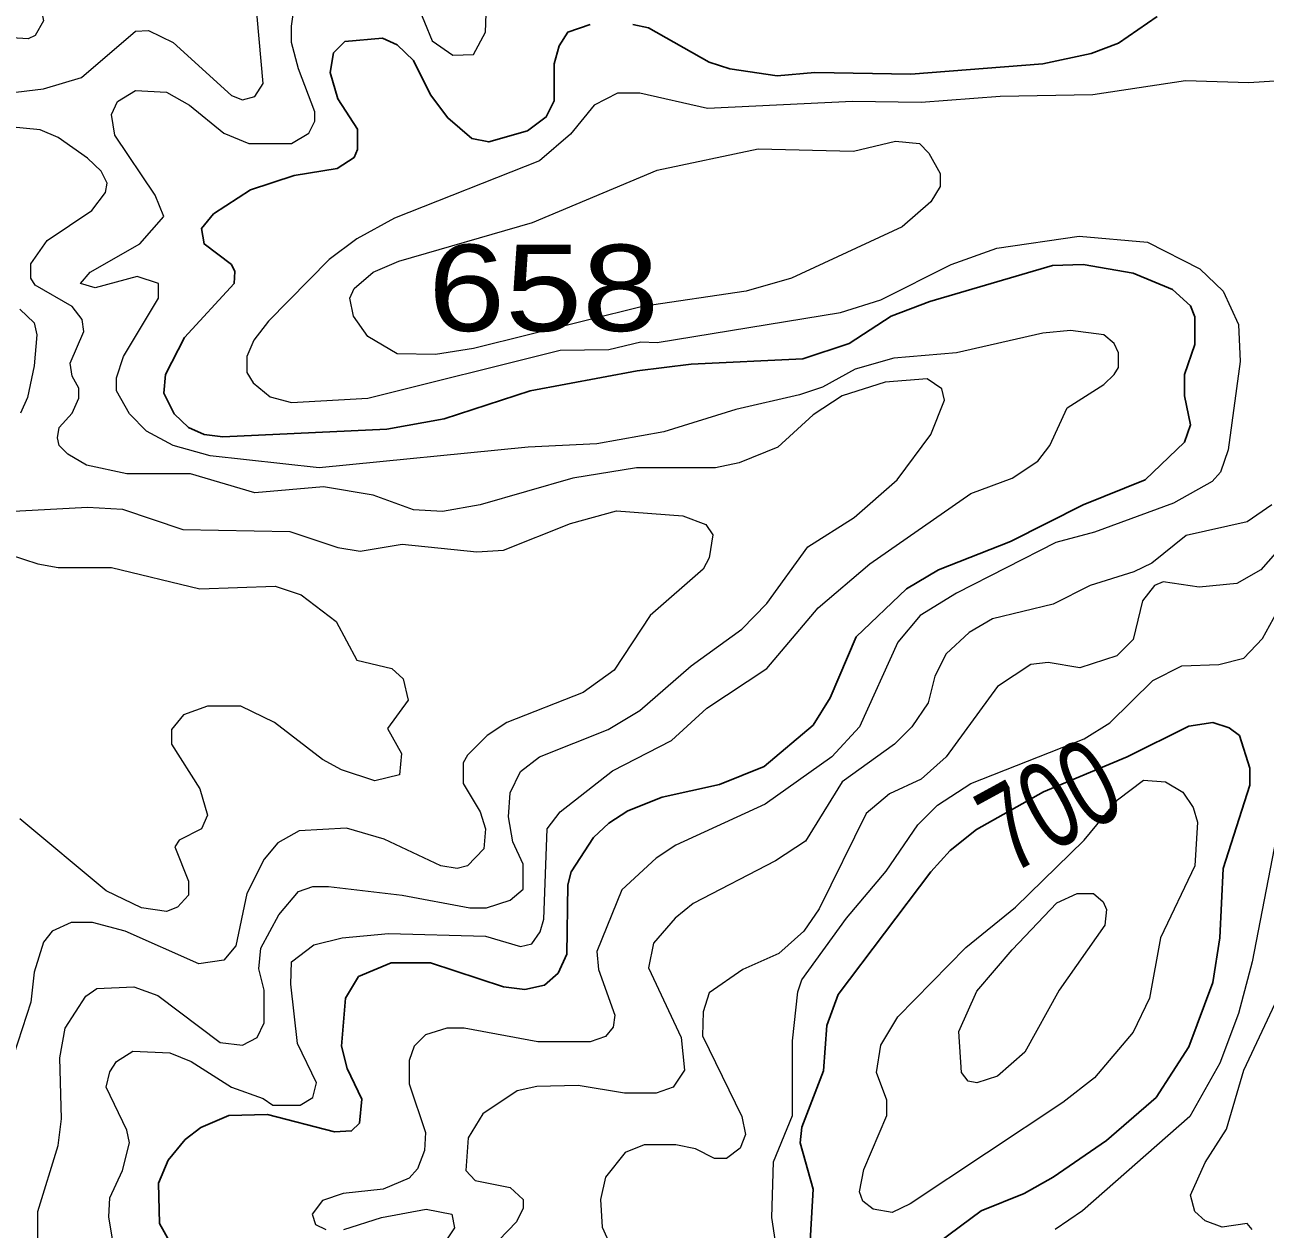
# Model space of a CAD drawing. Extents: x 577 to 602.9, y 7483.8 to 7511.6.
# Drawn here: x 593.996 to 595.146, y 7495.903 to 7497.02 of the extents above; entities that cross this region are included whole.
import ezdxf
from ezdxf.enums import TextEntityAlignment as Align

# ---------------------------------------------------------------- set-up
doc = ezdxf.new("R2010")
doc.units = 0
doc.header["$LTSCALE"] = 0.032
doc.layers.add('1', color=7, linetype='Continuous', lineweight=25)
doc.layers.add('2', color=7, linetype='Continuous', lineweight=13)
doc.layers.add('61', color=7, linetype='Continuous')

msp = doc.modelspace()

# ---------------------------------------------------------------- linework, layer by layer
at = {"layer": '1'}
for points in [[(595.046, 7497.0274), (595.0102, 7497.0028), (594.9848, 7496.9932), (594.9402, 7496.9837), (594.8178, 7496.9741), (594.7287, 7496.9757), (594.6937, 7496.9725), (594.65, 7496.9789), (594.6309, 7496.9853), (594.5744, 7497.0171), (594.5601, 7497.0202)], [(594.5204, 7497.0202), (594.4997, 7497.0131), (594.4917, 7497.0004), (594.487, 7496.9837), (594.487, 7496.9495), (594.4798, 7496.9344), (594.4623, 7496.9216), (594.4265, 7496.9113), (594.4106, 7496.9145), (594.3884, 7496.9336), (594.3725, 7496.955), (594.3566, 7496.9869)], [(594.3566, 7496.9869), (594.3415, 7497.0012), (594.3279, 7497.0075), (594.2929, 7497.0043), (594.2826, 7496.994), (594.2794, 7496.9757), (594.2866, 7496.9511), (594.3049, 7496.9232), (594.3049, 7496.9042), (594.3017, 7496.897), (594.2858, 7496.8867), (594.246, 7496.8803), (594.2055, 7496.8668), (594.1713, 7496.8445), (594.1602, 7496.831), (594.1625, 7496.8167), (594.188, 7496.7976), (594.1912, 7496.7912), (594.1904, 7496.7801), (594.1443, 7496.73), (594.1268, 7496.6958), (594.1252, 7496.6783), (594.1347, 7496.6592), (594.1482, 7496.6465), (594.1625, 7496.6402), (594.18, 7496.6378), (594.3319, 7496.6449), (594.3852, 7496.6545), (594.4647, 7496.6807), (594.5641, 7496.699), (594.6142, 7496.7054), (594.7176, 7496.7101), (594.7605, 7496.7244), (594.7995, 7496.7499), (594.8353, 7496.7634), (594.949, 7496.7968), (594.9776, 7496.7976), (595.0237, 7496.7896), (595.0603, 7496.7745), (595.077, 7496.7594), (595.081, 7496.7491), (595.081, 7496.7236), (595.0714, 7496.6958), (595.0714, 7496.6759), (595.077, 7496.6489), (595.0714, 7496.633), (595.0348, 7496.598), (594.9776, 7496.575), (594.91, 7496.5408), (594.8432, 7496.5145), (594.8138, 7496.497), (594.7669, 7496.4525), (594.743, 7496.396), (594.7271, 7496.3706), (594.6818, 7496.3324), (594.6404, 7496.3157), (594.5872, 7496.3038), (594.5554, 7496.2911), (594.5379, 7496.2799), (594.5235, 7496.2664), (594.5029, 7496.2346), (594.4997, 7496.2227), (594.4989, 7496.1583), (594.4909, 7496.1408), (594.4782, 7496.1297), (594.4599, 7496.1257), (594.4401, 7496.1281), (594.3725, 7496.1503), (594.3359, 7496.1503), (594.3057, 7496.1376), (594.2937, 7496.1177), (594.2898, 7496.0732), (594.2953, 7496.0525), (594.3089, 7496.0239), (594.3065, 7496.0016), (594.2993, 7495.9945), (594.2834, 7495.9937), (594.2214, 7496.0096), (594.1856, 7496.0088), (594.1594, 7495.9977), (594.145, 7495.9865), (594.1291, 7495.9674), (594.1204, 7495.946), (594.1212, 7495.9086), (594.1315, 7495.8903)], [(594.7239, 7495.8816), (594.7271, 7495.9404), (594.7152, 7495.9833), (594.7168, 7495.9981), (594.7367, 7496.0501), (594.7398, 7496.0923), (594.7502, 7496.1209), (594.8361, 7496.2346), (594.8543, 7496.2545), (594.8787, 7496.2739), (594.9406, 7496.3088), (595.0182, 7496.3414), (595.0754, 7496.3698), (595.0977, 7496.373), (595.1128, 7496.3682), (595.1223, 7496.361), (595.1319, 7496.3308), (595.1319, 7496.3149), (595.1072, 7496.2378), (595.104, 7496.1734), (595.0977, 7496.132), (595.0754, 7496.0724), (595.0452, 7496.0255), (594.9991, 7495.9857), (594.9498, 7495.9515), (594.9227, 7495.9364), (594.883, 7495.9205), (594.8432, 7495.8911)]]:
    msp.add_lwpolyline(points, dxfattribs=at)
at = {"layer": '2'}
for points in [[(593.9804, 7496.9566), (594.0138, 7496.9606), (594.0488, 7496.9709), (594.0989, 7497.0139), (594.1109, 7497.0147), (594.1339, 7497.0036), (594.188, 7496.9542), (594.1983, 7496.9503), (594.2095, 7496.9535), (594.2174, 7496.9654), (594.2118, 7497.0274), (594.2071, 7497.0393), (594.1943, 7497.0552), (594.1912, 7497.0775), (594.2095, 7497.1029)], [(594.3383, 7497.0918), (594.3741, 7497.0051), (594.3931, 7496.9916), (594.4122, 7496.9924), (594.4234, 7497.0131), (594.4249, 7497.056)], [(593.9932, 7497.0664), (594.0115, 7497.0346), (594.0138, 7497.0234), (594.0059, 7497.0099), (593.9995, 7497.0067), (593.9741, 7497.0083)], [(594.4925, 7496.2903), (594.541, 7496.3284), (594.5959, 7496.3563), (594.6285, 7496.3865), (594.6842, 7496.4231), (594.7319, 7496.4795), (594.7796, 7496.5201), (594.8734, 7496.5853), (594.9116, 7496.5996), (594.9355, 7496.6155), (594.9466, 7496.6298), (594.9625, 7496.6648), (594.9967, 7496.6863), (595.0062, 7496.6958), (595.0102, 7496.7022), (595.0102, 7496.7157), (595.0062, 7496.7244), (594.9967, 7496.7324), (594.9657, 7496.7364), (594.9402, 7496.734), (594.8599, 7496.7157), (594.8019, 7496.7109), (594.7661, 7496.7006), (594.7359, 7496.6839), (594.7144, 7496.6767), (594.6555, 7496.6632), (594.5888, 7496.6425), (594.5267, 7496.6314), (594.4631, 7496.6282), (594.2691, 7496.6091), (594.1681, 7496.6203), (594.1339, 7496.6298), (594.1093, 7496.6433), (594.0934, 7496.6592), (594.0814, 7496.6807), (594.0814, 7496.6926), (594.0878, 7496.7125), (594.1204, 7496.7666), (594.1204, 7496.7801), (594.1005, 7496.7865), (594.0616, 7496.7761), (594.048, 7496.7801), (594.0568, 7496.7904), (594.1029, 7496.8167), (594.1252, 7496.8421), (594.1172, 7496.862), (594.0798, 7496.9177), (594.0767, 7496.9368), (594.0822, 7496.9487), (594.0989, 7496.959), (594.1276, 7496.9574), (594.149, 7496.9455), (594.1808, 7496.9193), (594.2039, 7496.9097), (594.2436, 7496.9097), (594.2596, 7496.9193), (594.2651, 7496.9304), (594.2651, 7496.9391), (594.25, 7496.9789), (594.2436, 7497.0036), (594.2436, 7497.0187), (594.2468, 7497.0401)], [(595.2074, 7496.9709), (595.1311, 7496.9662), (595.0722, 7496.9678), (594.9863, 7496.955), (594.9005, 7496.9535), (594.8273, 7496.9479), (594.7637, 7496.9487), (594.6293, 7496.9423), (594.5665, 7496.9566), (594.5458, 7496.9566), (594.5243, 7496.9455), (594.5021, 7496.9185), (594.4735, 7496.8938), (594.3391, 7496.8405), (594.3041, 7496.8215), (594.2786, 7496.8024), (594.2222, 7496.7451), (594.2087, 7496.7276), (594.2023, 7496.7125), (594.2023, 7496.6974), (594.2079, 7496.6879), (594.2238, 7496.6751), (594.2436, 7496.6696), (594.3144, 7496.6736), (594.4925, 7496.7181), (594.5379, 7496.7189), (594.5673, 7496.726), (594.5824, 7496.7252), (594.7526, 7496.7531), (594.7899, 7496.765), (594.8551, 7496.7976), (594.8973, 7496.8127), (594.9736, 7496.8238), (595.0372, 7496.8183), (595.0857, 7496.7936), (595.1072, 7496.7729), (595.1215, 7496.7419), (595.1231, 7496.7077), (595.112, 7496.6258), (595.1048, 7496.6052), (595.0969, 7496.5964), (595.0611, 7496.5765), (594.9879, 7496.5495), (594.9521, 7496.54), (594.8599, 7496.493), (594.8265, 7496.4724), (594.8058, 7496.4477), (594.7701, 7496.369), (594.7446, 7496.3412), (594.6826, 7496.2974), (594.5999, 7496.2593), (594.5816, 7496.2473), (594.5498, 7496.2179), (594.5267, 7496.1607), (594.5283, 7496.144), (594.5434, 7496.1018), (594.5418, 7496.0907), (594.5347, 7496.0819), (594.5204, 7496.0772), (594.4719, 7496.0772), (594.4035, 7496.0899), (594.3876, 7496.0899), (594.3677, 7496.0835), (594.3574, 7496.0732), (594.3526, 7496.0597), (594.3526, 7496.0382), (594.3677, 7495.9929), (594.3669, 7495.9762), (594.3605, 7495.9595), (594.3526, 7495.9507), (594.3287, 7495.9404), (594.2914, 7495.9364), (594.2723, 7495.9301), (594.2627, 7495.9173), (594.2659, 7495.9078), (594.2755, 7495.903)], [(594.0274, 7495.981), (594.0305, 7496.0056), (594.0289, 7496.0621), (594.0337, 7496.0899), (594.0528, 7496.1193), (594.0631, 7496.1265), (594.0973, 7496.1281), (594.1196, 7496.1201), (594.1776, 7496.0764), (594.1983, 7496.074), (594.2118, 7496.0811), (594.2182, 7496.0947), (594.2182, 7496.1249), (594.2134, 7496.1448), (594.215, 7496.1638), (594.2317, 7496.1949), (594.25, 7496.2163), (594.2635, 7496.2211), (594.2778, 7496.2211), (594.3462, 7496.2131), (594.409, 7496.2012), (594.4242, 7496.2012), (594.4464, 7496.2084), (594.4583, 7496.2187), (594.4583, 7496.2418), (594.4488, 7496.2624), (594.4448, 7496.2855), (594.4464, 7496.3078), (594.456, 7496.3277), (594.4735, 7496.3412), (594.5371, 7496.3666), (594.5665, 7496.3841), (594.6142, 7496.4255), (594.6611, 7496.4596), (594.6842, 7496.4835), (594.7223, 7496.536), (594.7653, 7496.563), (594.805, 7496.598), (594.8361, 7496.6402), (594.8488, 7496.672), (594.8464, 7496.6823), (594.8329, 7496.6918), (594.7939, 7496.6887), (594.7542, 7496.6759), (594.7271, 7496.6584), (594.6945, 7496.6282), (594.6587, 7496.6139), (594.6365, 7496.6091), (594.5633, 7496.6091), (594.5045, 7496.5996), (594.4186, 7496.575), (594.3836, 7496.5686), (594.3566, 7496.5702), (594.3192, 7496.5837), (594.2731, 7496.5916), (594.2095, 7496.5861), (594.1498, 7496.6036), (594.091, 7496.6036), (594.0536, 7496.6115), (594.0361, 7496.6219), (594.0282, 7496.6298), (594.0266, 7496.637), (594.0282, 7496.6465), (594.0401, 7496.66), (594.0464, 7496.6736), (594.0464, 7496.6831), (594.0401, 7496.6942), (594.0385, 7496.7062), (594.0512, 7496.7356), (594.0496, 7496.7467), (594.0401, 7496.7586), (594.0059, 7496.7785), (594.0019, 7496.7849), (594.0019, 7496.7984), (594.017, 7496.8199), (594.0584, 7496.8477), (594.0711, 7496.8644), (594.0727, 7496.8731), (594.0671, 7496.8843), (594.0544, 7496.8962), (594.0274, 7496.9153), (594.0107, 7496.9224), (593.9693, 7496.9264)], [(593.9916, 7496.7563), (594.0051, 7496.7435), (594.0075, 7496.7324), (594.0051, 7496.7038), (593.9987, 7496.6743), (593.9924, 7496.66)], [(595.1525, 7496.575), (595.1295, 7496.559), (595.073, 7496.5463), (595.0412, 7496.5209), (595.0245, 7496.5129), (594.984, 7496.5002), (594.9498, 7496.4827), (594.8933, 7496.4692), (594.8718, 7496.4565), (594.8504, 7496.4366), (594.84, 7496.4159), (594.8337, 7496.3913), (594.8186, 7496.369), (594.8027, 7496.3531), (594.7542, 7496.3181), (594.72, 7496.2632), (594.6921, 7496.245), (594.6158, 7496.2052), (594.5991, 7496.1917), (594.5792, 7496.1686), (594.5744, 7496.1456), (594.6047, 7496.0811), (594.6078, 7496.0509), (594.5975, 7496.035), (594.5816, 7496.0295), (594.5522, 7496.0295), (594.5092, 7496.0366), (594.4711, 7496.0358), (594.4528, 7496.0318), (594.421, 7496.0104), (594.4075, 7495.9881), (594.4051, 7495.9579), (594.4138, 7495.9484), (594.4464, 7495.942), (594.4583, 7495.9309), (594.4583, 7495.9229), (594.452, 7495.9102), (594.4273, 7495.8847)], [(593.9804, 7496.5686), (594.0544, 7496.5726), (594.087, 7496.571), (594.1427, 7496.5519), (594.2421, 7496.5503), (594.2866, 7496.5352), (594.3073, 7496.532), (594.3462, 7496.5384), (594.4154, 7496.5312), (594.4401, 7496.5328), (594.5021, 7496.5575), (594.545, 7496.5694), (594.6062, 7496.5646), (594.6277, 7496.5567), (594.6341, 7496.5471), (594.6309, 7496.5256), (594.6253, 7496.5153), (594.576, 7496.4724), (594.5426, 7496.4215), (594.514, 7496.4008), (594.4432, 7496.373), (594.4249, 7496.361), (594.4067, 7496.3428), (594.4027, 7496.3356), (594.4027, 7496.3165), (594.4186, 7496.2903), (594.4234, 7496.2744), (594.4218, 7496.2561), (594.4067, 7496.2402), (594.3971, 7496.2378), (594.382, 7496.2402), (594.3295, 7496.2648), (594.2945, 7496.2752), (594.2508, 7496.2728), (594.2309, 7496.2617), (594.2182, 7496.2465), (594.2023, 7496.2147), (594.192, 7496.1662), (594.1808, 7496.1527), (594.1578, 7496.1495), (594.0894, 7496.1797), (594.0592, 7496.1877), (594.0393, 7496.1877), (594.0218, 7496.1797), (594.0138, 7496.1694), (594.0051, 7496.1416), (594.0019, 7496.1137), (593.986, 7496.0644)], [(595.1716, 7496.5479), (595.1422, 7496.5145), (595.1199, 7496.5018), (595.0849, 7496.4986), (595.0515, 7496.5034), (595.0436, 7496.5002), (595.0325, 7496.4859), (595.0237, 7496.4501), (595.0086, 7496.435), (594.9744, 7496.4239), (594.945, 7496.4286), (594.9291, 7496.427), (594.8981, 7496.4064), (594.8504, 7496.3412), (594.8273, 7496.3205), (594.7979, 7496.307), (594.7764, 7496.2887), (594.7327, 7496.2004), (594.7184, 7496.1797), (594.6953, 7496.1591), (594.6619, 7496.144), (594.6309, 7496.1225), (594.6253, 7496.105), (594.6245, 7496.0827), (594.6611, 7496.008), (594.6643, 7495.9913), (594.6595, 7495.9786), (594.6468, 7495.969), (594.6357, 7495.969), (594.6182, 7495.9778), (594.5999, 7495.9817), (594.5705, 7495.9817), (594.553, 7495.9746), (594.5347, 7495.9515), (594.5299, 7495.9309), (594.5315, 7495.9054), (594.5498, 7495.8649)], [(593.982, 7496.5288), (594.0083, 7496.5201), (594.0274, 7496.5169), (594.0767, 7496.5169), (594.1586, 7496.497), (594.2285, 7496.4994), (594.2524, 7496.4915), (594.285, 7496.4668), (594.3041, 7496.431), (594.3367, 7496.4231), (594.347, 7496.4135), (594.3518, 7496.3937), (594.3327, 7496.3674), (594.3454, 7496.3443), (594.3438, 7496.3245), (594.3208, 7496.3189), (594.2898, 7496.3292), (594.2723, 7496.3388), (594.2277, 7496.373), (594.1967, 7496.3881), (594.1657, 7496.3881), (594.1435, 7496.3801), (594.1323, 7496.3666), (594.1323, 7496.3531), (594.1586, 7496.3117), (594.1657, 7496.2871), (594.1602, 7496.2744), (594.1395, 7496.264), (594.1355, 7496.2577), (594.1482, 7496.2259), (594.1482, 7496.2131), (594.1379, 7496.202), (594.1276, 7496.198), (594.1045, 7496.2012), (594.0719, 7496.2171), (593.9916, 7496.2839)], [(594.6937, 7495.8816), (594.6889, 7495.9142), (594.6905, 7495.9658), (594.708, 7496.0088), (594.708, 7496.078), (594.7128, 7496.1233), (594.7168, 7496.1344), (594.7581, 7496.1917), (594.7947, 7496.2354), (594.8241, 7496.2783), (594.8424, 7496.2966), (594.8734, 7496.3165), (594.9784, 7496.3579), (595.0022, 7496.3728), (595.042, 7496.4119), (595.069, 7496.4255), (595.1032, 7496.427), (595.1263, 7496.4326), (595.1438, 7496.4509), (595.1573, 7496.4756)], [(595.1637, 7496.3046), (595.1342, 7496.1511), (595.1215, 7496.1034), (595.104, 7496.0573), (595.0762, 7496.008), (594.9768, 7495.9205), (594.9514, 7495.903)], [(594.0783, 7495.8903), (594.0743, 7495.915), (594.0751, 7495.9324), (594.087, 7495.9579), (594.0934, 7495.9833), (594.091, 7495.9953), (594.0719, 7496.035), (594.0751, 7496.0493), (594.0814, 7496.0589), (594.0965, 7496.0684), (594.1307, 7496.0668), (594.1506, 7496.0589), (594.188, 7496.035), (594.2174, 7496.0247), (594.2262, 7496.0183), (594.2516, 7496.0183), (594.2635, 7496.0255), (594.2667, 7496.039), (594.2492, 7496.0756), (594.2429, 7496.1304), (594.2436, 7496.1511), (594.2643, 7496.167), (594.2906, 7496.1734), (594.3335, 7496.1774), (594.4234, 7496.175), (594.456, 7496.1654), (594.4663, 7496.1678), (594.4742, 7496.179), (594.4774, 7496.1909), (594.4806, 7496.2744), (594.4925, 7496.2903)], [(595.1342, 7495.903), (595.1295, 7495.9086), (595.1064, 7495.9054), (595.0905, 7495.911), (595.081, 7495.9197), (595.077, 7495.9348), (595.0905, 7495.9651), (595.1104, 7495.9961), (595.1263, 7496.0509), (595.1724, 7496.1487)], [(594.0083, 7495.8824), (594.0083, 7495.9197), (594.0274, 7495.981)], [(594.2922, 7495.903), (594.3271, 7495.9142), (594.3685, 7495.9221), (594.3923, 7495.9173), (594.3947, 7495.9046), (594.3597, 7495.8521)]]:
    msp.add_lwpolyline(points, dxfattribs=at)
for points in [[(594.5689, 7496.7586), (594.4122, 7496.7197), (594.3772, 7496.7141), (594.3415, 7496.7149), (594.3144, 7496.7308), (594.3009, 7496.7499), (594.2977, 7496.7666), (594.3017, 7496.7753), (594.3192, 7496.7904), (594.343, 7496.8008), (594.4671, 7496.8366), (594.5824, 7496.8851), (594.6762, 7496.9049), (594.7645, 7496.9026), (594.8035, 7496.9121), (594.8257, 7496.9097), (594.8345, 7496.901), (594.8448, 7496.8819), (594.8448, 7496.87), (594.8361, 7496.8556), (594.8098, 7496.8326), (594.7072, 7496.7849), (594.6651, 7496.7729)], [(595.0333, 7496.3197), (595.0539, 7496.3181), (595.0698, 7496.3086), (595.0794, 7496.2943), (595.0834, 7496.2807), (595.081, 7496.2402), (595.0492, 7496.1734), (595.0388, 7496.1177), (595.0237, 7496.0859), (594.9879, 7496.0438), (594.9585, 7496.0207), (594.817, 7495.9269), (594.8003, 7495.9189), (594.7828, 7495.9221), (594.7732, 7495.9293), (594.7701, 7495.938), (594.774, 7495.9587), (594.7955, 7496.0088), (594.7955, 7496.0231), (594.786, 7496.0485), (594.7899, 7496.074), (594.8058, 7496.1002), (594.8687, 7496.1646), (594.9148, 7496.202), (594.9784, 7496.264), (595.0094, 7496.3014)], [(594.9116, 7496.1623), (594.9529, 7496.206), (594.972, 7496.2147), (594.9871, 7496.2147), (594.9959, 7496.2068), (594.9991, 7496.1996), (594.9975, 7496.1853), (594.9553, 7496.1249), (594.9235, 7496.0676), (594.8981, 7496.0454), (594.879, 7496.039), (594.871, 7496.0406), (594.8647, 7496.0485), (594.8623, 7496.0867), (594.879, 7496.1241)]]:
    msp.add_lwpolyline(points, close=True, dxfattribs=at)

# ---------------------------------------------------------------- texts
at = {"layer": '61', "width": 1.2}
msp.add_text('658', height=0.08, dxfattribs=at).set_placement((594.4773, 7496.736), align=Align.CENTER)
at = {"layer": '61', "width": 0.7}
msp.add_text('700', height=0.08, rotation=28.623, dxfattribs=at).set_placement((594.9651, 7496.2618), align=Align.CENTER)

doc.saveas('drawing.dxf')
